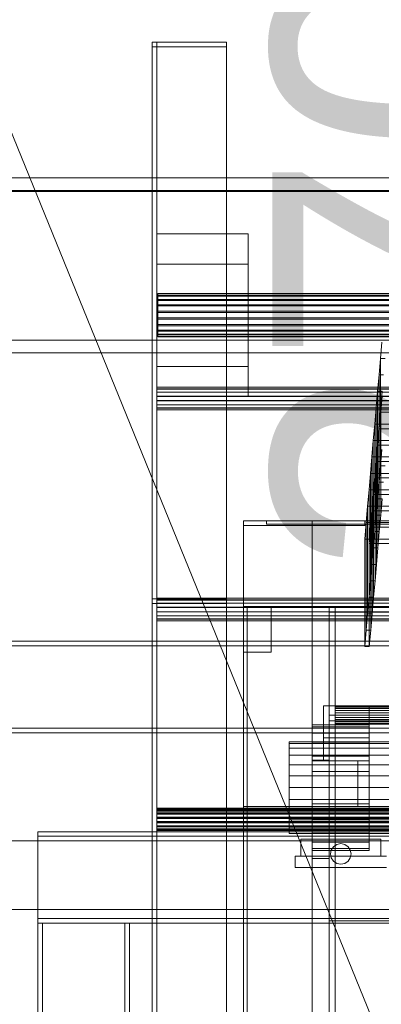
# Model space of a CAD drawing. Header units: millimetres. Extents: x -4395 to 65662, y -65530 to 6847.
# Tile 418 of 656: x -1596 to -1280, y -33423 to -32562. Entities that reach past the tile are written whole.
import ezdxf

# ---------------------------------------------------------------- set-up
doc = ezdxf.new("R2010")
doc.units = ezdxf.units.MM
for name, color, linetype, lineweight in [('COTAS_O', 1, 'Continuous', 0), ('frontal_C02', 7, 'Continuous', 0), ('frontal_C03', 7, 'Continuous', 0), ('frontal_C03-dry', 7, 'Continuous', 0), ('frontal_dosificador', 7, 'Continuous', 0), ('frontal_secador', 7, 'Continuous', 0), ('frontal_tolva', 7, 'Continuous', 0)]:
    doc.layers.add(name, color=color, linetype=linetype, lineweight=lineweight)
doc.dimstyles.new('R19_100', dxfattribs={"dimtxt": 250, "dimasz": 150, "dimexe": 150, "dimexo": 80, "dimgap": 100, "dimtad": 1, "dimtih": 1, "dimtoh": 1, "dimdsep": 46, "dimcen": 0.09, "dimadec": 0, "dimazin": 0, "dimtfac": 1, "dimtdec": 4, "dimtofl": 0, "dimtmove": 0, "dimatfit": 3, "dimfxl": 1, "dimtolj": 1, "dimtzin": 0, "dimarcsym": 0})

# ---------------------------------------------------------------- blocks, each defined once
blk = doc.blocks.new('DIM_R33_42')
at = {"layer": 'COTAS_O'}
for p, q in [((-1725, -31700), (-1025, -31700)), ((-1025, -31700), (-1070, -31850)), ((-1025, -34400), (-1025, -31700)), ((-1025, -31700), (-980, -31850)), ((-1025, -34400), (-1070, -34250)), ((-1025, -34400), (-980, -34250)), ((-1725, -34400), (-1025, -34400))]:
    blk.add_line(p, q, dxfattribs=at)
blk.add_text('2700 O', height=250, rotation=90, dxfattribs=at).set_placement((-1125, -33050))
blk = doc.blocks.new('DIM_R33_43')
at = {"layer": 'COTAS_O'}
for p, q in [((-1725, -33700), (-1575, -33655)), ((1725, -33700), (1575, -33655)), ((-1725, -34400), (-1725, -33700)), ((-1725, -33700), (1725, -33700)), ((-1725, -33700), (-1575, -33745)), ((1725, -33700), (1575, -33745)), ((1725, -34400), (1725, -33700))]:
    blk.add_line(p, q, dxfattribs=at)
blk.add_text('3450 O', height=250, dxfattribs=at).set_placement((0, -33600))
blk = doc.blocks.new('DIM_R33_50')
at = {"layer": 'COTAS_O'}
for p, q in [((-1400, -33000), (-700, -33000)), ((-700, -33000), (-745, -33150)), ((-700, -36000), (-700, -33000)), ((-700, -33000), (-655, -33150)), ((-700, -36000), (-745, -35850)), ((-700, -36000), (-655, -35850)), ((-1400, -36000), (-700, -36000))]:
    blk.add_line(p, q, dxfattribs=at)
blk.add_text('3000 O', height=250, rotation=90, dxfattribs=at).set_placement((-800, -34500))

msp = doc.modelspace()

# ---------------------------------------------------------------- linework, layer by layer
at = {"layer": 'frontal_C02'}
for p, q in [((-2250, -33105.445), (2250, -33105.445)), ((2250, -33109.445), (-2250, -33109.445)), ((-2250, -33181.445), (2250, -33181.445)), ((-2250, -33185.445), (2250, -33185.445))]:
    msp.add_line(p, q, dxfattribs=at)
at = {"layer": 'frontal_C03'}
for p, q in [((-1480, -35237.853), (-1480, -32581.274)), ((-1480, -32581.274), (-1476, -32581.274)), ((-1480, -33072.319), (-1480, -32581.274)), ((-1480, -32581.274), (-1415, -32581.274)), ((-1480, -32585.202), (-1480, -32581.274)), ((-1476, -32581.274), (-1476, -35237.853)), ((-1476, -32581.274), (-1476, -33072.319)), ((-1415, -32581.274), (-1415, -35237.853)), ((-1415, -32581.274), (-1415, -32585.202)), ((-1415, -32585.202), (-1480, -32585.202)), ((-1480, -32585.202), (-1480, -35241.781)), ((-1415, -35241.781), (-1415, -32585.202)), ((-1476, -32775.348), (-1476, -32748.971)), ((-1476, -32748.971), (-1396, -32748.971)), ((-1476, -32864.858), (-1476, -32748.971)), ((-1396, -32748.971), (-1396, -32775.348)), ((-1396, -32748.971), (-1396, -32864.858)), ((-1396, -32775.348), (-1476, -32775.348)), ((-1476, -32775.348), (-1476, -32891.235)), ((-1396, -32891.235), (-1396, -32775.348)), ((-1475, -32802.903), (-1475, -32801.25)), ((-1475, -32801.25), (-1475, -32801.443)), ((1515, -32801.25), (-1475, -32801.25)), ((-1475, -32801.443), (-1475, -32803.463)), ((1515, -32801.443), (-1475, -32801.443)), ((-1475, -32806.239), (-1475, -32802.903)), ((1515, -32802.903), (-1475, -32802.903)), ((-1475, -32803.463), (-1475, -32807.111)), ((1515, -32803.463), (-1475, -32803.463)), ((-1475, -32810.932), (-1475, -32806.239)), ((1515, -32806.239), (-1475, -32806.239)), ((-1475, -32807.111), (-1475, -32812.031)), ((1515, -32807.111), (-1475, -32807.111)), ((-1475, -32816.523), (-1475, -32810.932)), ((1515, -32810.932), (-1475, -32810.932)), ((-1475, -32812.031), (-1475, -32817.741)), ((1515, -32812.031), (-1475, -32812.031)), ((-1475, -32822.465), (-1475, -32816.523)), ((-1475, -32816.523), (1515, -32816.523)), ((-1475, -32817.741), (-1475, -32823.683)), ((1515, -32817.741), (-1475, -32817.741)), ((-1475, -32828.175), (-1475, -32822.465)), ((1515, -32822.465), (-1475, -32822.465)), ((-1475, -32823.683), (-1475, -32829.274)), ((1515, -32823.683), (-1475, -32823.683)), ((-1475, -32833.095), (-1475, -32828.175)), ((1515, -32828.175), (-1475, -32828.175)), ((-1475, -32829.274), (-1475, -32833.967)), ((1515, -32829.274), (-1475, -32829.274)), ((-1475, -32836.743), (-1475, -32833.095)), ((1515, -32833.095), (-1475, -32833.095)), ((-1475, -32833.967), (-1475, -32837.303)), ((1515, -32833.967), (-1475, -32833.967)), ((-1475, -32838.763), (-1475, -32836.743)), ((1515, -32836.743), (-1475, -32836.743)), ((-1475, -32837.303), (-1475, -32838.956)), ((1515, -32837.303), (-1475, -32837.303)), ((-1475, -32838.956), (-1475, -32838.763)), ((1515, -32838.763), (-1475, -32838.763)), ((1515, -32838.956), (-1475, -32838.956)), ((-1396, -32864.858), (-1476, -32864.858)), ((-1476, -32864.858), (-1476, -32891.235)), ((-1396, -32891.235), (-1396, -32864.858)), ((-1476, -32883.19), (-1476, -32883.163)), ((-1476, -32883.163), (-1476, -32884.632)), ((1516, -32883.163), (-1476, -32883.163)), ((-1476, -32884.708), (-1476, -32883.19)), ((1516, -32883.19), (-1476, -32883.19)), ((-1476, -32884.632), (-1476, -32887.372)), ((1516, -32884.632), (-1476, -32884.632)), ((-1476, -32887.485), (-1476, -32884.708)), ((1516, -32884.708), (-1476, -32884.708)), ((-1476, -32887.372), (-1476, -32890.967)), ((1516, -32887.372), (-1476, -32887.372)), ((-1476, -32891.1), (-1476, -32887.485)), ((1516, -32887.485), (-1476, -32887.485)), ((-1476, -32890.967), (-1476, -32894.868)), ((1516, -32890.967), (-1476, -32890.967)), ((-1476, -32895.002), (-1476, -32891.1)), ((-1476, -32891.1), (1516, -32891.1)), ((-1476, -32891.235), (-1396, -32891.235)), ((-1476, -32894.868), (-1476, -32898.483)), ((1516, -32894.868), (-1476, -32894.868)), ((-1476, -32898.596), (-1476, -32895.002)), ((1516, -32895.002), (-1476, -32895.002)), ((-1476, -32898.483), (-1476, -32901.261)), ((1516, -32898.483), (-1476, -32898.483)), ((-1476, -32901.337), (-1476, -32898.596)), ((1516, -32898.596), (-1476, -32898.596)), ((-1476, -32901.261), (-1476, -32902.779)), ((1516, -32901.261), (-1476, -32901.261)), ((-1476, -32902.805), (-1476, -32901.337)), ((1516, -32901.337), (-1476, -32901.337)), ((-1476, -32902.779), (-1476, -32902.805)), ((1516, -32902.779), (-1476, -32902.779)), ((1516, -32902.805), (-1476, -32902.805)), ((-1480, -35724.97), (-1480, -33068.391)), ((-1480, -33068.391), (-1415, -33068.391)), ((-1480, -33072.319), (-1480, -33068.391)), ((-1476, -33072.319), (-1480, -33072.319)), ((-1480, -33072.319), (-1480, -35728.898)), ((-1415, -33072.319), (-1480, -33072.319)), ((-1476, -33067.832), (-1476, -33067.805)), ((-1476, -33067.805), (-1476, -33069.274)), ((1516, -33067.805), (-1476, -33067.805)), ((-1476, -33069.349), (-1476, -33067.832)), ((1516, -33067.832), (-1476, -33067.832)), ((-1476, -33069.274), (-1476, -33072.014)), ((1516, -33069.274), (-1476, -33069.274)), ((-1476, -33072.127), (-1476, -33069.349)), ((1516, -33069.349), (-1476, -33069.349)), ((-1476, -33072.014), (-1476, -33075.608)), ((1516, -33072.014), (-1476, -33072.014)), ((-1476, -33075.742), (-1476, -33072.127)), ((1516, -33072.127), (-1476, -33072.127)), ((-1476, -35728.898), (-1476, -33072.319)), ((-1415, -33068.391), (-1415, -35724.97)), ((-1415, -33068.391), (-1415, -33072.319)), ((-1415, -35728.898), (-1415, -33072.319)), ((-1476, -33075.608), (-1476, -33079.51)), ((1516, -33075.608), (-1476, -33075.608)), ((-1476, -33079.644), (-1476, -33075.742)), ((-1476, -33075.742), (1516, -33075.742)), ((-1476, -33079.51), (-1476, -33083.125)), ((1516, -33079.51), (-1476, -33079.51)), ((-1476, -33083.238), (-1476, -33079.644)), ((1516, -33079.644), (-1476, -33079.644)), ((-1476, -33083.125), (-1476, -33085.903)), ((1516, -33083.125), (-1476, -33083.125)), ((-1476, -33085.978), (-1476, -33083.238)), ((1516, -33083.238), (-1476, -33083.238)), ((-1476, -33085.903), (-1476, -33087.42)), ((1516, -33085.903), (-1476, -33085.903)), ((-1476, -33087.447), (-1476, -33085.978)), ((1516, -33085.978), (-1476, -33085.978)), ((-1476, -33087.42), (-1476, -33087.447)), ((1516, -33087.42), (-1476, -33087.42)), ((1516, -33087.447), (-1476, -33087.447)), ((-1476, -33251.483), (-1476, -33251.456)), ((-1476, -33251.456), (-1476, -33252.925)), ((1516, -33251.456), (-1476, -33251.456)), ((-1476, -33253), (-1476, -33251.483)), ((1516, -33251.483), (-1476, -33251.483)), ((-1476, -33252.473), (-1476, -33252.447)), ((-1476, -33252.447), (-1476, -33253.915)), ((1516, -33252.447), (-1476, -33252.447)), ((-1476, -33253.991), (-1476, -33252.473)), ((1516, -33252.473), (-1476, -33252.473)), ((-1476, -33252.925), (-1476, -33255.665)), ((1516, -33252.925), (-1476, -33252.925)), ((-1476, -33255.778), (-1476, -33253)), ((1516, -33253), (-1476, -33253)), ((-1476, -33253.915), (-1476, -33256.655)), ((1516, -33253.915), (-1476, -33253.915)), ((-1476, -33256.769), (-1476, -33253.991)), ((1516, -33253.991), (-1476, -33253.991)), ((-1476, -33255.665), (-1476, -33259.259)), ((1516, -33255.665), (-1476, -33255.665)), ((-1476, -33259.393), (-1476, -33255.778)), ((1516, -33255.778), (-1476, -33255.778)), ((-1476, -33256.655), (-1476, -33260.25)), ((1516, -33256.655), (-1476, -33256.655)), ((-1476, -33260.384), (-1476, -33256.769)), ((1516, -33256.769), (-1476, -33256.769)), ((-1476, -33259.259), (-1476, -33263.161)), ((1516, -33259.259), (-1476, -33259.259)), ((-1476, -33263.295), (-1476, -33259.393)), ((-1476, -33259.393), (1516, -33259.393)), ((-1476, -33260.25), (-1476, -33264.152)), ((1516, -33260.25), (-1476, -33260.25)), ((-1476, -33264.285), (-1476, -33260.384)), ((-1476, -33260.384), (1516, -33260.384)), ((-1476, -33263.161), (-1476, -33266.776)), ((1516, -33263.161), (-1476, -33263.161)), ((-1476, -33266.889), (-1476, -33263.295)), ((1516, -33263.295), (-1476, -33263.295)), ((-1580, -33352.082), (-1580, -33272.082)), ((-1580, -33272.082), (1620, -33272.082)), ((-1580, -33276.082), (-1580, -33272.082)), ((-1476, -33264.152), (-1476, -33267.767)), ((1516, -33264.152), (-1476, -33264.152)), ((-1476, -33267.88), (-1476, -33264.285)), ((1516, -33264.285), (-1476, -33264.285)), ((-1476, -33266.776), (-1476, -33269.554)), ((1516, -33266.776), (-1476, -33266.776)), ((-1476, -33269.629), (-1476, -33266.889)), ((1516, -33266.889), (-1476, -33266.889)), ((-1476, -33267.767), (-1476, -33270.544)), ((1516, -33267.767), (-1476, -33267.767)), ((-1476, -33270.62), (-1476, -33267.88)), ((1516, -33267.88), (-1476, -33267.88)), ((-1476, -33269.554), (-1476, -33271.071)), ((1516, -33269.554), (-1476, -33269.554)), ((-1476, -33271.098), (-1476, -33269.629)), ((1516, -33269.629), (-1476, -33269.629)), ((-1476, -33270.544), (-1476, -33272.062)), ((1516, -33270.544), (-1476, -33270.544)), ((-1476, -33272.089), (-1476, -33270.62)), ((1516, -33270.62), (-1476, -33270.62)), ((-1476, -33271.071), (-1476, -33271.098)), ((1516, -33271.071), (-1476, -33271.071)), ((1516, -33271.098), (-1476, -33271.098)), ((-1476, -33272.062), (-1476, -33272.089)), ((1516, -33272.062), (-1476, -33272.062)), ((1516, -33272.089), (-1476, -33272.089)), ((1620, -33276.082), (-1580, -33276.082)), ((-1580, -33276.082), (-1580, -33348.082)), ((-1580, -33348.082), (1620, -33348.082)), ((-1580, -33352.082), (-1580, -33348.082)), ((-1580, -35988), (-1580, -33352.082)), ((-1580, -33352.082), (-1576, -33352.082)), ((-1500, -33352.082), (-1580, -33352.082)), ((-1580, -33352.082), (1620, -33352.082)), ((-1576, -35988), (-1576, -33352.082)), ((-1576, -33352.082), (-1504, -33352.082)), ((-1504, -33352.082), (-1504, -35988)), ((-1500, -33352.082), (-1504, -33352.082)), ((-1500, -35988), (-1500, -33352.082))]:
    msp.add_line(p, q, dxfattribs=at)
at = {"layer": 'frontal_C03-dry'}
for p, q in [((-1279, -32843.577), (-1280.25, -32857.946)), ((-1280.25, -32857.946), (-1281.5, -32872.314)), ((-1280.25, -32857.946), (-1280.25, -32951.946)), ((-1280.25, -32857.946), (-1276.25, -32857.946)), ((-1281.5, -32872.314), (-1282.75, -32886.683)), ((-1281.5, -32872.314), (-1281.5, -32966.314)), ((-1281.5, -32872.314), (-1277.5, -32872.314)), ((-1282.75, -32886.683), (-1284, -32901.051)), ((-1282.75, -32886.683), (-1282.75, -32980.683)), ((-1282.75, -32886.683), (-1278.75, -32886.683)), ((-1280, -32901.051), (-1278.75, -32886.683)), ((-1278.75, -32890.683), (-1280, -32905.051)), ((-1284, -32901.051), (-1285.25, -32915.42)), ((-1284, -32901.051), (-1284, -32995.051)), ((-1284, -32901.051), (-1280, -32901.051)), ((-1281.25, -32915.42), (-1280, -32901.051)), ((1300, -32901.051), (-1280, -32901.051)), ((-1280, -32901.051), (-1280, -32905.051)), ((-1280, -32995.051), (-1280, -32901.051)), ((-1280, -32905.051), (-1281.25, -32919.42)), ((-1280, -32905.051), (1300, -32905.051)), ((-1285.25, -32915.42), (-1286.5, -32929.789)), ((-1285.25, -32915.42), (-1285.25, -33009.42)), ((-1285.25, -32915.42), (-1281.25, -32915.42)), ((-1282.5, -32929.789), (-1281.25, -32915.42)), ((1298.75, -32915.42), (-1281.25, -32915.42)), ((-1281.25, -32915.42), (-1281.25, -32919.42)), ((-1281.25, -33009.42), (-1281.25, -32915.42)), ((-1281.25, -32919.42), (-1282.5, -32933.789)), ((-1281.25, -32919.42), (1298.75, -32919.42)), ((-1286.5, -32929.789), (-1287.75, -32944.157)), ((-1286.5, -32929.789), (-1286.5, -33023.789)), ((-1286.5, -32929.789), (-1282.5, -32929.789)), ((-1283.75, -32944.157), (-1282.5, -32929.789)), ((-1282.5, -32933.789), (-1283.75, -32948.157)), ((1297.5, -32929.789), (-1282.5, -32929.789)), ((-1282.5, -32929.789), (-1282.5, -32933.789)), ((-1282.5, -33023.789), (-1282.5, -32929.789)), ((-1282.5, -32933.789), (1297.5, -32933.789)), ((-1287.75, -32944.157), (-1289, -32958.526)), ((-1287.75, -32944.157), (-1287.75, -33038.157)), ((-1287.75, -32944.157), (-1283.75, -32944.157)), ((-1285, -32958.526), (-1283.75, -32944.157)), ((1296.25, -32944.157), (-1283.75, -32944.157)), ((-1283.75, -32944.157), (-1283.75, -32948.157)), ((-1283.75, -33038.157), (-1283.75, -32944.157)), ((-1280.25, -32951.946), (-1279, -32937.577)), ((-1283.75, -32948.157), (-1285, -32962.526)), ((-1283.75, -32948.157), (1296.25, -32948.157)), ((-1281.5, -32966.314), (-1280.25, -32951.946)), ((-1280.25, -32951.946), (-1276.25, -32951.946)), ((-1289, -32958.526), (-1290.25, -32972.894)), ((-1289, -32958.526), (-1289, -33052.526)), ((-1289, -32958.526), (-1285, -32958.526)), ((-1286.25, -32972.894), (-1285, -32958.526)), ((1295, -32958.526), (-1285, -32958.526)), ((-1285, -32958.526), (-1285, -32962.526)), ((-1285, -33052.526), (-1285, -32958.526)), ((-1285, -32962.526), (-1286.25, -32976.894)), ((-1285, -32962.526), (1295, -32962.526)), ((-1282.75, -32980.683), (-1281.5, -32966.314)), ((-1281.5, -32966.314), (-1277.5, -32966.314)), ((-1290.25, -32972.894), (-1291.5, -32987.263)), ((-1290.25, -32972.894), (-1290.25, -33066.894)), ((-1290.25, -32972.894), (-1286.25, -32972.894)), ((-1287.5, -32987.263), (-1286.25, -32972.894)), ((-1286.25, -32976.894), (-1287.5, -32991.263)), ((1293.75, -32972.894), (-1286.25, -32972.894)), ((-1286.25, -32972.894), (-1286.25, -32976.894)), ((-1286.25, -33066.894), (-1286.25, -32972.894)), ((-1286.25, -32976.894), (1293.75, -32976.894)), ((-1291.5, -32987.263), (-1292.75, -33001.631)), ((-1291.5, -32987.263), (-1291.5, -33081.263)), ((-1291.5, -32987.263), (-1287.5, -32987.263)), ((-1288.75, -33001.631), (-1287.5, -32987.263)), ((1292.5, -32987.263), (-1287.5, -32987.263)), ((-1287.5, -32987.263), (-1287.5, -32991.263)), ((-1287.5, -33081.263), (-1287.5, -32987.263)), ((-1284, -32995.051), (-1282.75, -32980.683)), ((-1282.75, -32980.683), (-1278.75, -32980.683)), ((-1278.75, -32980.683), (-1280, -32995.051)), ((-1287.5, -32991.263), (-1288.75, -33005.631)), ((-1287.5, -32991.263), (1292.5, -32991.263)), ((-1285.25, -33009.42), (-1284, -32995.051)), ((-1284, -32995.051), (-1280, -32995.051)), ((-1280, -32995.051), (-1281.25, -33009.42)), ((-1292.75, -33001.631), (-1294, -33016)), ((-1292.75, -33001.631), (-1292.75, -33095.631)), ((-1292.75, -33001.631), (-1288.75, -33001.631)), ((-1290, -33016), (-1288.75, -33001.631)), ((1291.25, -33001.631), (-1288.75, -33001.631)), ((-1288.75, -33001.631), (-1288.75, -33005.631)), ((-1288.75, -33095.631), (-1288.75, -33001.631)), ((-1288.75, -33005.631), (-1290, -33020)), ((-1288.75, -33005.631), (1291.25, -33005.631)), ((-1286.5, -33023.789), (-1285.25, -33009.42)), ((-1285.25, -33009.42), (-1281.25, -33009.42)), ((-1281.25, -33009.42), (-1282.5, -33023.789)), ((-1294, -33016), (-1294, -33110)), ((-1294, -33016), (-1290, -33016)), ((1290, -33016), (-1290, -33016)), ((-1290, -33016), (-1290, -33020)), ((-1290, -33110), (-1290, -33016)), ((-1290, -33020), (1290, -33020)), ((-1287.75, -33038.157), (-1286.5, -33023.789)), ((-1286.5, -33023.789), (-1282.5, -33023.789)), ((-1282.5, -33023.789), (-1283.75, -33038.157)), ((-1289, -33052.526), (-1287.75, -33038.157)), ((-1287.75, -33038.157), (-1283.75, -33038.157)), ((-1283.75, -33038.157), (-1285, -33052.526)), ((-1290.25, -33066.894), (-1289, -33052.526)), ((-1289, -33052.526), (-1285, -33052.526)), ((-1285, -33052.526), (-1286.25, -33066.894)), ((-1291.5, -33081.263), (-1290.25, -33066.894)), ((-1290.25, -33066.894), (-1286.25, -33066.894)), ((-1286.25, -33066.894), (-1287.5, -33081.263)), ((-1292.75, -33095.631), (-1291.5, -33081.263)), ((-1291.5, -33081.263), (-1287.5, -33081.263)), ((-1287.5, -33081.263), (-1288.75, -33095.631)), ((-1294, -33110), (-1292.75, -33095.631)), ((-1292.75, -33095.631), (-1288.75, -33095.631)), ((-1288.75, -33095.631), (-1290, -33110)), ((-1294, -33110), (-1290, -33110))]:
    msp.add_line(p, q, dxfattribs=at)
at = {"layer": 'frontal_dosificador'}
for p, q in [((-1180, -33700), (-1750, -32300)), ((-230, -33280), (-1770, -33280)), ((-230, -33340), (-1770, -33340))]:
    msp.add_line(p, q, dxfattribs=at)
at = {"layer": 'frontal_secador'}
for p, q in [((-1400, -33000), (1400, -33000)), ((-1400, -33075), (-1400, -33000)), ((-1400, -33000), (-1250, -33000)), ((-1400, -33250), (-1400, -33000)), ((-1400, -33000), (-1340, -33000)), ((-1400, -36000), (-1400, -33000)), ((-1400, -33000), (-1294, -33000)), ((-1400, -33004), (-1400, -33000)), ((-1400, -33004), (-1294, -33004)), ((-1380, -33000), (1380, -33000)), ((-1380, -33003), (-1380, -33000)), ((-1380, -33003), (1380, -33003)), ((-1340, -36000), (-1340, -33000)), ((-1294, -33004), (-1294, -33000)), ((-1400, -33075), (-1325, -33075)), ((-1400, -36000), (-1400, -33075)), ((-1400, -35590), (-1400, -33075)), ((-1400, -33075), (-1397, -33075)), ((-1400, -35940), (-1400, -33075)), ((-1400, -33075), (-1376, -33075)), ((-1400, -33115), (-1400, -33075)), ((-1400, -33075), (1400, -33075)), ((-1400, -34650), (-1400, -33075)), ((-1397, -35940), (-1397, -33075)), ((-1376, -33115), (-1376, -33075)), ((-1325, -36000), (-1325, -33075)), ((-1325, -35590), (-1325, -33075)), ((-1325, -33075), (-1320, -33075)), ((-1325, -35980), (-1325, -33075)), ((-1325, -33075), (-1265, -33075)), ((-1325, -33080), (-1325, -33075)), ((-1325, -33350), (-1325, -33075)), ((-1325, -33080), (-1265, -33080)), ((-1325, -33080), (-1320, -33080)), ((-1325, -33170), (-1325, -33080)), ((-1320, -35980), (-1320, -33075)), ((-1320, -33075), (-1270, -33075)), ((-1320, -33350), (-1320, -33075)), ((-1320, -33075), (-1255, -33075)), ((-1320, -33170), (-1320, -33080)), ((-1400, -33115), (-1376, -33115)), ((-1330, -33162), (-1290, -33162)), ((-1330, -33190), (-1330, -33162)), ((-1320, -33162.273), (-1320, -33162)), ((1320, -33162), (-1320, -33162)), ((-1320, -33163.072), (-1320, -33162.273)), ((1320, -33162.273), (-1320, -33162.273)), ((-1320, -33164.343), (-1320, -33163.072)), ((1320, -33163.072), (-1320, -33163.072)), ((-1320, -33166), (-1320, -33164.343)), ((1320, -33164.343), (-1320, -33164.343)), ((-1320, -33167.929), (-1320, -33166)), ((1320, -33166), (-1320, -33166)), ((-1320, -33170), (-1320, -33167.929)), ((1320, -33167.929), (-1320, -33167.929)), ((-1290, -33190), (-1290, -33162)), ((-1325, -33170), (-1265, -33170)), ((-1325, -33175), (-1325, -33170)), ((-1325, -33170), (-1320, -33170)), ((-1325, -33175), (-1265, -33175)), ((-1320, -33170), (-1320, -33172.071)), ((-1320, -33170), (1320, -33170)), ((-1320, -33172.071), (-1320, -33174)), ((1320, -33172.071), (-1320, -33172.071)), ((-1320, -33174), (-1320, -33175.657)), ((1320, -33174), (-1320, -33174)), ((-1320, -33175.657), (-1320, -33176.928)), ((1320, -33175.657), (-1320, -33175.657)), ((-1320, -33176.928), (-1320, -33177.727)), ((1320, -33176.928), (-1320, -33176.928)), ((-1340, -33180.374), (-1340, -33178.5)), ((-1290, -33178.5), (-1340, -33178.5)), ((-1340, -33185.869), (-1340, -33180.374)), ((-1290, -33180.374), (-1340, -33180.374)), ((-1340, -33194.609), (-1340, -33185.869)), ((-1290, -33185.869), (-1340, -33185.869)), ((-1320, -33177.727), (-1320, -33178)), ((1320, -33177.727), (-1320, -33177.727)), ((1320, -33178), (-1320, -33178)), ((-1290, -33180.374), (-1290, -33178.5)), ((-1290, -33185.869), (-1290, -33180.374)), ((-1290, -33194.609), (-1290, -33185.869)), ((-1360, -33194.863), (-1360, -33193.5)), ((1360, -33193.5), (-1360, -33193.5)), ((-1360, -33198.859), (-1360, -33194.863)), ((1360, -33194.863), (-1360, -33194.863)), ((-1340, -33206), (-1340, -33194.609)), ((-1290, -33194.609), (-1340, -33194.609)), ((-1330, -33190), (-1290, -33190)), ((-1330, -33210), (-1330, -33190)), ((-1290, -33210), (-1290, -33190)), ((-1290, -33206), (-1290, -33194.609)), ((-1360, -33205.216), (-1360, -33198.859)), ((1360, -33198.859), (-1360, -33198.859)), ((-1360, -33213.5), (-1360, -33205.216)), ((1360, -33205.216), (-1360, -33205.216)), ((-1340, -33219.265), (-1340, -33206)), ((-1290, -33206), (-1340, -33206)), ((-1340, -33209.5), (-1325, -33209.5)), ((-1340, -33295.5), (-1340, -33209.5)), ((-1340, -33210), (-1300, -33210)), ((-1340, -33250), (-1340, -33210)), ((-1330, -33210), (-1290, -33210)), ((-1325, -33295.5), (-1325, -33209.5)), ((-1300, -33250), (-1300, -33210)), ((-1290, -33219.265), (-1290, -33206)), ((-1360, -33223.147), (-1360, -33213.5)), ((1360, -33213.5), (-1360, -33213.5)), ((-1340, -33233.5), (-1340, -33219.265)), ((-1290, -33219.265), (-1340, -33219.265)), ((-1290, -33233.5), (-1290, -33219.265)), ((-1360, -33233.5), (-1360, -33223.147)), ((1360, -33223.147), (-1360, -33223.147)), ((-1360, -33233.5), (-1360, -33243.853)), ((-1360, -33233.5), (1360, -33233.5)), ((-1340, -33233.5), (-1340, -33247.735)), ((-1340, -33233.5), (-1290, -33233.5)), ((-1290, -33247.735), (-1290, -33233.5)), ((-1360, -33243.853), (-1360, -33253.5)), ((1360, -33243.853), (-1360, -33243.853)), ((-1400, -33250), (1400, -33250)), ((-1400, -36000), (-1400, -33250)), ((-1400, -33250), (-1250, -33250)), ((-1360, -33253.5), (-1360, -33261.784)), ((1360, -33253.5), (-1360, -33253.5)), ((-1340, -33247.735), (-1340, -33261)), ((-1290, -33247.735), (-1340, -33247.735)), ((-1340, -33250), (-1300, -33250)), ((-1290, -33247.735), (-1290, -33261)), ((-1360, -33261.784), (-1360, -33268.141)), ((1360, -33261.784), (-1360, -33261.784)), ((-1340, -33261), (-1340, -33272.391)), ((-1290, -33261), (-1340, -33261)), ((-1290, -33261), (-1290, -33272.391)), ((-1360, -33268.141), (-1360, -33272.137)), ((1360, -33268.141), (-1360, -33268.141)), ((-1360, -33272.137), (-1360, -33273.5)), ((1360, -33272.137), (-1360, -33272.137)), ((-1340, -33272.391), (-1340, -33281.131)), ((-1290, -33272.391), (-1340, -33272.391)), ((-1290, -33272.391), (-1290, -33281.131)), ((1360, -33273.5), (-1360, -33273.5)), ((-1350, -33278.5), (-1280, -33278.5)), ((-1350, -33293.5), (-1350, -33278.5)), ((-1280, -33293.5), (-1280, -33278.5)), ((-1340, -33281.131), (-1340, -33286.626)), ((-1290, -33281.131), (-1340, -33281.131)), ((-1340, -33286.626), (-1340, -33288.5)), ((-1290, -33286.626), (-1340, -33286.626)), ((-1290, -33288.5), (-1340, -33288.5)), ((-1324, -33291.5), (-1323.315, -33288.056)), ((-1323.315, -33288.056), (-1321.364, -33285.136)), ((-1321.364, -33285.136), (-1318.444, -33283.185)), ((-1318.444, -33283.185), (-1315, -33282.5)), ((-1315, -33282.5), (-1311.556, -33283.185)), ((-1311.556, -33283.185), (-1308.636, -33285.136)), ((-1308.636, -33285.136), (-1306.685, -33288.056)), ((-1306.685, -33288.056), (-1306, -33291.5)), ((-1290, -33281.131), (-1290, -33286.626)), ((-1290, -33286.626), (-1290, -33288.5)), ((-1355, -33293.5), (-1275, -33293.5)), ((-1355, -33303.5), (-1355, -33293.5)), ((-1350, -33293.5), (-1280, -33293.5)), ((-1340, -33295.5), (-1325, -33295.5)), ((-1323.315, -33294.944), (-1324, -33291.5)), ((-1321.364, -33297.864), (-1323.315, -33294.944)), ((-1318.444, -33299.815), (-1321.364, -33297.864)), ((-1308.636, -33297.864), (-1311.556, -33299.815)), ((-1306.685, -33294.944), (-1308.636, -33297.864)), ((-1306, -33291.5), (-1306.685, -33294.944)), ((-1355, -33303.5), (-1275, -33303.5)), ((-1315, -33300.5), (-1318.444, -33299.815)), ((-1311.556, -33299.815), (-1315, -33300.5)), ((-1325, -33350), (-1320, -33350)), ((-1320, -33350), (-1255, -33350))]:
    msp.add_line(p, q, dxfattribs=at)
at = {"layer": 'frontal_tolva'}
for p, q in [((-1821.5, -32700), (1821.5, -32700)), ((-1725, -32700), (1725, -32700)), ((-1821.5, -32711), (1821.5, -32711)), ((-1725, -32712), (1725, -32712)), ((-1821.5, -32842), (1821.5, -32842)), ((-1821.5, -32853), (1821.5, -32853))]:
    msp.add_line(p, q, dxfattribs=at)

# ---------------------------------------------------------------- dimensions: what is measured, and where the dimension line sits
at = {"layer": 'COTAS_O'}
for p1, p2, distance, picture, middle in [((-1725, -34400), (-1725, -31700), -700, 'DIM_R33_42', (-1025, -33050)), ((-1400, -36000), (-1400, -33000), -700, 'DIM_R33_50', (-700, -34500)), ((-1725, -34400), (1725, -34400), 700, 'DIM_R33_43', (0, -33700))]:
    dim = msp.add_aligned_dim(p1=p1, p2=p2, distance=distance, text='<> O', dimstyle='R19_100', dxfattribs=at)
    dim.commit()
    dim.dimension.update_dxf_attribs({"geometry": picture, "text_midpoint": middle})

doc.saveas('drawing.dxf')
